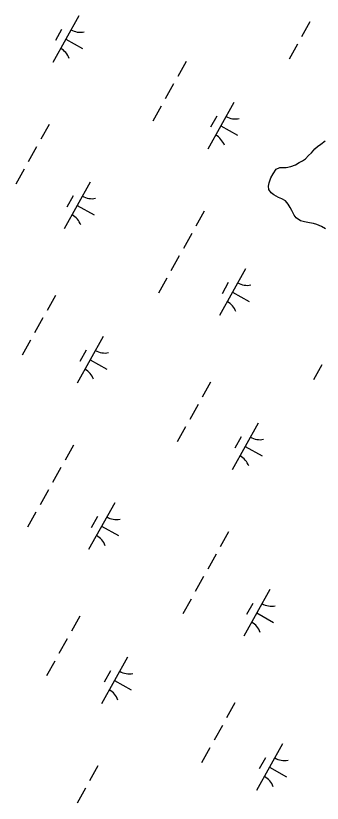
# Model space of a CAD drawing. Extents: x 3923531 to 3943530, y 207391 to 229799.
# Drawn here: x 3935014 to 3935301, y 215278 to 216015 of the extents above; entities that cross this region are included whole.
import ezdxf

# ---------------------------------------------------------------- set-up
doc = ezdxf.new("R2010")
doc.units = 0
doc.layers.add('V-TOPO-SHOR', color=7, linetype='Continuous')
doc.layers.add('V-WETL-SWMP', color=7, linetype='Continuous')

msp = doc.modelspace()

# ---------------------------------------------------------------- linework, layer by layer
at = {"layer": 'V-TOPO-SHOR'}
msp.add_lwpolyline([(3935304.25, 215815.24), (3935300.31, 215817.46), (3935295.98, 215819.28), (3935293.02, 215820.11), (3935289.07, 215820.74), (3935284.53, 215821.78), (3935280.78, 215822.61), (3935276.85, 215825.62), (3935274.9, 215828.01), (3935272.77, 215832.38), (3935271.22, 215835.17), (3935269.27, 215838.35), (3935266.73, 215841.35), (3935263.19, 215843.36), (3935260.04, 215844.58), (3935255.91, 215847.2), (3935253.36, 215848.8), (3935251.21, 215851.99), (3935250.85, 215855.16), (3935251.48, 215858.32), (3935253.11, 215862.85), (3935255.12, 215866.59), (3935257.94, 215871.11), (3935261.52, 215872.66), (3935267.25, 215872.8), (3935271.81, 215873.74), (3935275.98, 215875.28), (3935279.57, 215877.42), (3935282.55, 215878.77), (3935285.54, 215880.92), (3935288.34, 215883.85), (3935290.94, 215886.4), (3935294.34, 215890.12), (3935296.74, 215892.47), (3935299.73, 215894.62), (3935303.71, 215897.74)], dxfattribs=at)
at = {"layer": 'V-WETL-SWMP'}
for p, q in [((3935073.2, 216014.68), (3935048.81, 215971.03)), ((3935289.65, 216009.06), (3935281.85, 215995.09)), ((3935057.2, 216001.86), (3935051.34, 215991.38)), ((3935061, 215992.86), (3935076.72, 215984.08)), ((3935277.95, 215988.11), (3935270.14, 215974.14)), ((3935173.73, 215971.93), (3935165.93, 215957.96)), ((3935162.03, 215950.97), (3935154.22, 215937)), ((3935218.41, 215933.56), (3935194.03, 215889.91)), ((3935150.32, 215930.02), (3935142.52, 215916.05)), ((3935202.41, 215920.73), (3935196.56, 215910.26)), ((3935045.46, 215913), (3935037.65, 215899.04)), ((3935206.22, 215911.73), (3935221.93, 215902.95)), ((3935296.74, 215892.47), (3935299.73, 215894.62)), ((3935299.73, 215894.62), (3935303.71, 215897.74)), ((3935033.75, 215892.05), (3935025.95, 215878.08)), ((3935290.94, 215886.4), (3935294.34, 215890.12)), ((3935294.34, 215890.12), (3935296.74, 215892.47)), ((3935282.55, 215878.77), (3935285.54, 215880.92)), ((3935285.54, 215880.92), (3935288.34, 215883.85)), ((3935288.34, 215883.85), (3935290.94, 215886.4)), ((3935257.94, 215871.11), (3935261.52, 215872.66)), ((3935261.52, 215872.66), (3935267.25, 215872.8)), ((3935267.25, 215872.8), (3935271.81, 215873.74)), ((3935271.81, 215873.74), (3935275.98, 215875.28)), ((3935275.98, 215875.28), (3935279.57, 215877.42)), ((3935279.57, 215877.42), (3935282.55, 215878.77)), ((3935022.05, 215871.1), (3935014.24, 215857.13)), ((3935253.11, 215862.85), (3935255.12, 215866.59)), ((3935255.12, 215866.59), (3935257.94, 215871.11)), ((3935084.01, 215858.91), (3935059.62, 215815.26)), ((3935250.85, 215855.16), (3935251.48, 215858.32)), ((3935251.48, 215858.32), (3935253.11, 215862.85)), ((3935251.21, 215851.99), (3935250.85, 215855.16)), ((3935253.36, 215848.81), (3935251.21, 215851.99)), ((3935068, 215846.09), (3935062.15, 215835.61)), ((3935255.91, 215847.2), (3935253.36, 215848.81)), ((3935260.04, 215844.58), (3935255.91, 215847.2)), ((3935263.19, 215843.36), (3935260.04, 215844.58)), ((3935266.73, 215841.35), (3935263.19, 215843.36)), ((3935071.81, 215837.09), (3935087.53, 215828.31)), ((3935269.27, 215838.35), (3935266.73, 215841.35)), ((3935271.22, 215835.17), (3935269.27, 215838.35)), ((3935190.67, 215831.88), (3935182.87, 215817.91)), ((3935272.77, 215832.38), (3935271.22, 215835.17)), ((3935274.9, 215828.01), (3935272.77, 215832.38)), ((3935276.85, 215825.61), (3935274.9, 215828.01)), ((3935280.78, 215822.61), (3935276.85, 215825.61)), ((3935284.53, 215821.78), (3935280.78, 215822.61)), ((3935289.07, 215820.74), (3935284.53, 215821.78)), ((3935293.02, 215820.11), (3935289.07, 215820.74)), ((3935295.98, 215819.28), (3935293.02, 215820.11)), ((3935300.31, 215817.46), (3935295.98, 215819.28)), ((3935304.25, 215815.24), (3935300.31, 215817.46)), ((3935178.96, 215810.93), (3935171.16, 215796.96)), ((3935167.26, 215789.98), (3935159.46, 215776.01)), ((3935229.22, 215777.79), (3935204.83, 215734.14)), ((3935155.55, 215769.02), (3935147.75, 215755.06)), ((3935213.22, 215764.96), (3935207.36, 215754.49)), ((3935217.03, 215755.96), (3935232.74, 215747.18)), ((3935051.34, 215752.84), (3935043.54, 215738.87)), ((3935039.64, 215731.89), (3935031.83, 215717.92)), ((3935027.93, 215710.94), (3935020.13, 215696.97)), ((3935096.02, 215714.47), (3935071.63, 215670.82)), ((3935080.02, 215701.65), (3935074.16, 215691.17)), ((3935083.83, 215692.65), (3935099.54, 215683.87)), ((3935300.77, 215687.9), (3935292.96, 215673.93)), ((3935196.55, 215671.72), (3935188.75, 215657.75)), ((3935184.85, 215650.76), (3935177.05, 215636.8)), ((3935173.14, 215629.81), (3935165.34, 215615.84)), ((3935241.23, 215633.35), (3935216.85, 215589.7)), ((3935225.23, 215620.53), (3935219.38, 215610.05)), ((3935068.28, 215612.8), (3935060.47, 215598.83)), ((3935229.04, 215611.52), (3935244.75, 215602.75)), ((3935056.57, 215591.84), (3935048.77, 215577.88)), ((3935044.87, 215570.89), (3935037.06, 215556.92)), ((3935106.83, 215558.7), (3935082.44, 215515.05)), ((3935033.16, 215549.94), (3935025.36, 215535.97)), ((3935090.82, 215545.88), (3935084.97, 215535.4)), ((3935094.63, 215536.88), (3935110.35, 215528.1)), ((3935213.49, 215531.67), (3935205.69, 215517.7)), ((3935201.79, 215510.72), (3935193.98, 215496.75)), ((3935190.08, 215489.77), (3935182.28, 215475.8)), ((3935252.04, 215477.58), (3935227.66, 215433.93)), ((3935178.38, 215468.81), (3935170.57, 215454.85)), ((3935236.04, 215464.75), (3935230.19, 215454.28)), ((3935074.16, 215452.63), (3935066.36, 215438.66)), ((3935239.85, 215455.75), (3935255.56, 215446.98)), ((3935062.46, 215431.68), (3935054.65, 215417.71)), ((3935050.75, 215410.73), (3935042.95, 215396.76)), ((3935118.84, 215414.27), (3935094.45, 215370.62)), ((3935102.84, 215401.44), (3935096.99, 215390.97)), ((3935106.65, 215392.44), (3935122.36, 215383.66)), ((3935219.38, 215371.51), (3935211.57, 215357.54)), ((3935207.67, 215350.56), (3935199.87, 215336.59)), ((3935195.97, 215329.6), (3935188.16, 215315.64)), ((3935264.05, 215333.14), (3935239.67, 215289.49)), ((3935248.05, 215320.32), (3935242.2, 215309.84)), ((3935091.1, 215312.59), (3935083.3, 215298.62)), ((3935251.86, 215311.32), (3935267.58, 215302.54)), ((3935079.39, 215291.63), (3935071.59, 215277.67))]:
    msp.add_line(p, q, dxfattribs=at)
for centre, start, end in [((3935074.68, 216016.86), 240.03808, 281.58174), ((3935047.74, 215968.63), 20.03808, 61.58174), ((3935219.9, 215935.73), 240.03808, 281.58174), ((3935192.95, 215887.5), 20.03808, 61.58174), ((3935085.49, 215861.08), 240.03808, 281.58174), ((3935058.55, 215812.86), 20.03808, 61.58174), ((3935230.71, 215779.96), 240.03808, 281.58174), ((3935203.76, 215731.73), 20.03808, 61.58174), ((3935097.5, 215716.65), 240.03808, 281.58174), ((3935070.56, 215668.42), 20.03808, 61.58174), ((3935242.72, 215635.52), 240.03808, 281.58174), ((3935215.78, 215587.3), 20.03808, 61.58174), ((3935108.31, 215560.88), 240.03808, 281.58174), ((3935081.37, 215512.65), 20.03808, 61.58174), ((3935253.53, 215479.75), 240.03808, 281.58174), ((3935226.58, 215431.52), 20.03808, 61.58174), ((3935120.33, 215416.44), 240.03808, 281.58174), ((3935093.38, 215368.21), 20.03808, 61.58174), ((3935265.54, 215335.31), 240.03808, 281.58174), ((3935238.6, 215287.09), 20.03808, 61.58174)]:
    msp.add_arc(centre, 17.62, start, end, dxfattribs=at)

doc.saveas('drawing.dxf')
